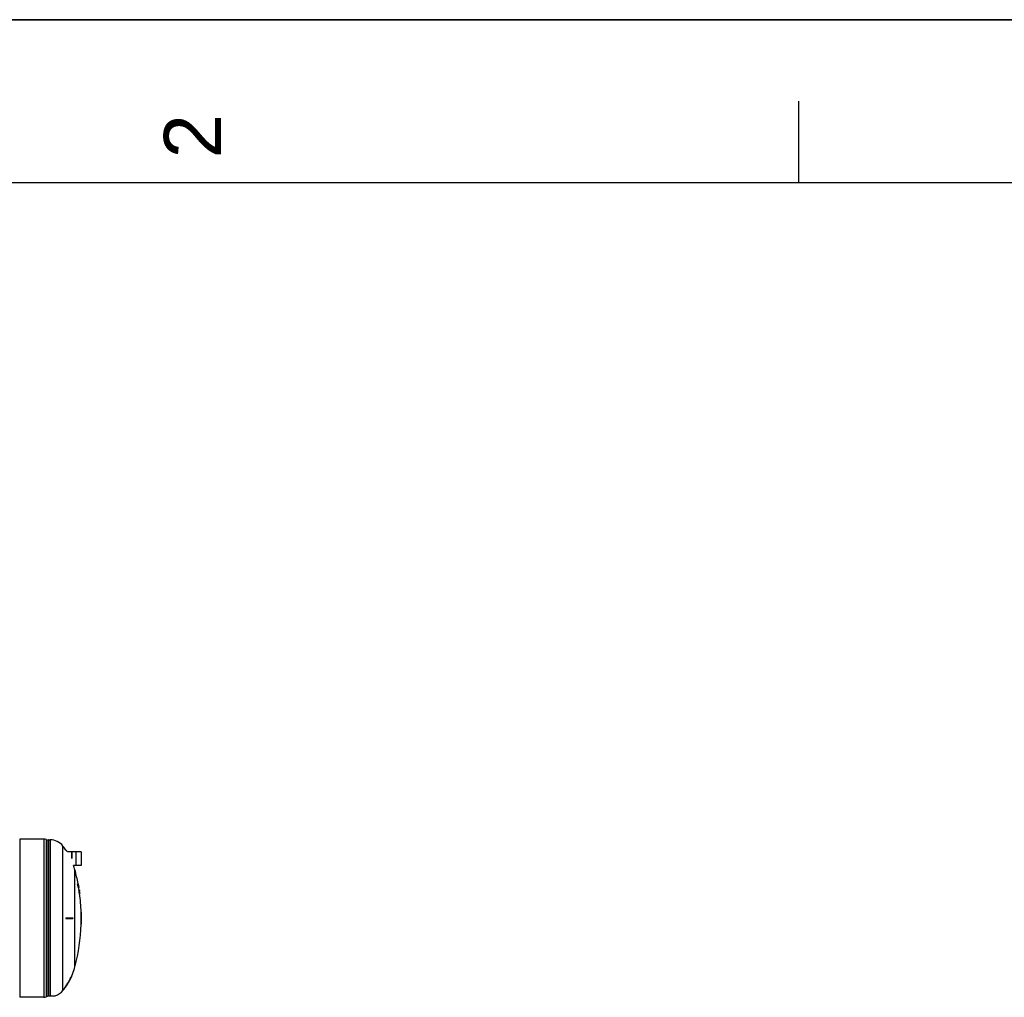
# Model space of a CAD drawing. Header units: millimetres. Extents: x 0 to 297, y 0 to 210.
# Tile 285 of 401: x 175 to 235, y 150 to 210. Entities that reach past the tile are written whole.
import ezdxf

# ---------------------------------------------------------------- set-up
doc = ezdxf.new("R2010")
doc.units = ezdxf.units.MM
doc.header["$LTSCALE"] = 16.335
doc.layers.get('0').update_dxf_attribs({"linetype": 'CONTINUOUS'})
doc.layers.add('AXES_REF', color=7, linetype='CONTINUOUS')
doc.layers.add('SURFACES', color=7, linetype='CONTINUOUS')
doc.styles.add('TEXTSTYLE_2', font='arial.ttf')

# ---------------------------------------------------------------- blocks, each defined once
blk = doc.blocks.new('MARGEA4_BL0', base_point=(148.514, 105.014))
at = {"color": 7, "linetype": 'Continuous'}
for p, q in [((297.014, 210.014), (0.014, 210.014)), ((222.764, 205.014), (222.764, 200.014)), ((287.014, 200.014), (10.014, 200.014))]:
    blk.add_line(p, q, dxfattribs=at)
at = {"color": 5, "linetype": 'Continuous', "style": 'TEXTSTYLE_2', "oblique": 0.00002}
blk.add_text('2', height=3.5, rotation=90, dxfattribs=at).set_placement((187.389, 201.514))

msp = doc.modelspace()

# ---------------------------------------------------------------- linework, layer by layer
at = {"color": 7, "linetype": 'Continuous'}
for p, q in [((0, 210), (297, 210)), ((176.539, 159.804), (175.053, 159.804)), ((175.053, 159.804), (175.053, 150.109)), ((176.674, 159.773), (176.674, 150.14)), ((176.796, 150.171), (176.796, 159.741)), ((177.885, 159.131), (177.903, 159.131)), ((177.885, 159.131), (177.891, 159.123)), ((177.885, 159.131), (177.891, 159.123)), ((177.907, 159.125), (177.903, 159.131)), ((177.907, 159.125), (177.903, 159.131)), ((178.233, 159.033), (178.243, 159.033)), ((178.233, 159.033), (178.233, 158.605)), ((178.243, 159.033), (178.243, 158.605)), ((178.508, 159.033), (178.518, 159.033)), ((178.508, 158.178), (178.508, 159.033)), ((178.518, 158.178), (178.518, 159.033)), ((178.826, 159.02), (178.826, 158.19)), ((178.508, 158.178), (178.518, 158.178)), ((178.601, 157.069), (178.616, 157.069)), ((178.601, 157.064), (178.601, 157.069)), ((178.601, 157.064), (178.616, 157.064)), ((178.601, 157.055), (178.601, 157.064)), ((178.601, 157.055), (178.616, 157.055)), ((178.603, 157.035), (178.601, 157.055)), ((178.603, 157.035), (178.618, 157.035)), ((178.606, 157.016), (178.603, 157.035)), ((178.606, 157.016), (178.621, 157.016)), ((178.61, 156.997), (178.625, 156.997)), ((178.613, 156.978), (178.61, 156.997)), ((178.613, 156.978), (178.629, 156.978)), ((178.618, 156.959), (178.613, 156.978)), ((178.616, 157.064), (178.616, 157.069)), ((178.616, 157.055), (178.616, 157.064)), ((178.618, 157.039), (178.616, 157.055)), ((178.618, 157.069), (178.629, 157.069)), ((178.618, 157.069), (178.62, 157.064)), ((178.618, 157.035), (178.618, 157.039)), ((178.621, 157.016), (178.618, 157.035)), ((178.618, 156.959), (178.634, 156.959)), ((178.621, 156.949), (178.618, 156.959)), ((178.62, 157.064), (178.629, 157.064)), ((178.62, 157.064), (178.624, 157.05)), ((178.622, 157.04), (178.621, 157.035)), ((178.621, 157.035), (178.622, 157.026)), ((178.621, 156.949), (178.637, 156.949)), ((178.624, 156.945), (178.621, 156.949)), ((178.624, 157.04), (178.622, 157.04)), ((178.622, 157.035), (178.625, 157.035)), ((178.622, 157.026), (178.628, 157.026)), ((178.622, 157.026), (178.624, 157.012)), ((178.624, 157.055), (178.63, 157.055)), ((178.624, 157.05), (178.629, 157.031)), ((178.625, 157.035), (178.624, 157.04)), ((178.624, 157.016), (178.63, 157.016)), ((178.624, 156.945), (178.639, 156.945)), ((178.628, 157.026), (178.625, 157.035)), ((178.629, 156.978), (178.625, 156.997)), ((178.625, 156.906), (178.64, 156.906)), ((178.628, 156.887), (178.625, 156.906)), ((178.626, 157.002), (178.629, 156.988)), ((178.626, 156.997), (178.639, 156.997)), ((178.628, 156.94), (178.626, 156.945)), ((178.63, 157.016), (178.628, 157.026)), ((178.628, 156.94), (178.643, 156.94)), ((178.63, 156.93), (178.628, 156.94)), ((178.628, 156.887), (178.644, 156.887)), ((178.633, 156.863), (178.628, 156.887)), ((178.629, 157.064), (178.629, 157.069)), ((178.63, 157.055), (178.629, 157.064)), ((178.629, 157.035), (178.633, 157.035)), ((178.629, 157.031), (178.632, 157.016)), ((178.629, 156.988), (178.632, 156.978)), ((178.634, 156.959), (178.629, 156.978)), ((178.633, 157.035), (178.63, 157.055)), ((178.63, 156.93), (178.646, 156.93)), ((178.633, 156.916), (178.63, 156.93)), ((178.631, 157.069), (178.645, 157.069)), ((178.631, 157.069), (178.632, 157.065)), ((178.632, 157.065), (178.633, 157.064)), ((178.632, 157.016), (178.636, 157.016)), ((178.632, 156.978), (178.643, 156.978)), ((178.632, 156.978), (178.634, 156.973)), ((178.633, 157.064), (178.636, 157.05)), ((178.636, 157.016), (178.633, 157.035)), ((178.633, 156.916), (178.649, 156.916)), ((178.633, 156.863), (178.649, 156.863)), ((178.638, 156.849), (178.633, 156.863)), ((178.634, 156.973), (178.636, 156.973)), ((178.637, 156.949), (178.634, 156.959)), ((178.636, 157.04), (178.635, 157.04)), ((178.635, 157.04), (178.635, 157.035)), ((178.635, 157.035), (178.636, 157.026)), ((178.636, 157.05), (178.64, 157.031)), ((178.636, 157.045), (178.64, 157.045)), ((178.638, 157.035), (178.636, 157.04)), ((178.636, 157.035), (178.638, 157.035)), ((178.636, 157.026), (178.64, 157.026)), ((178.636, 157.026), (178.638, 157.012)), ((178.636, 156.973), (178.638, 156.968)), ((178.639, 156.945), (178.637, 156.949)), ((178.64, 157.026), (178.638, 157.035)), ((178.638, 157.016), (178.642, 157.016)), ((178.638, 156.968), (178.641, 156.959)), ((178.638, 156.849), (178.653, 156.849)), ((178.64, 156.844), (178.638, 156.849)), ((178.643, 156.978), (178.639, 156.997)), ((178.64, 157.031), (178.641, 157.028)), ((178.642, 157.016), (178.64, 157.026)), ((178.64, 157.002), (178.643, 156.988)), ((178.644, 156.887), (178.64, 156.906)), ((178.64, 156.844), (178.656, 156.844)), ((178.643, 157.045), (178.641, 157.045)), ((178.641, 156.959), (178.647, 156.959)), ((178.641, 156.959), (178.646, 156.94)), ((178.643, 156.94), (178.641, 156.945)), ((178.642, 157.064), (178.646, 157.064)), ((178.642, 156.906), (178.645, 156.892)), ((178.642, 156.901), (178.651, 156.901)), ((178.643, 157.055), (178.647, 157.055)), ((178.643, 156.988), (178.645, 156.978)), ((178.647, 156.959), (178.643, 156.978)), ((178.643, 156.949), (178.65, 156.949)), ((178.646, 156.93), (178.643, 156.94)), ((178.646, 157.045), (178.644, 157.045)), ((178.649, 156.863), (178.644, 156.887)), ((178.645, 157.068), (178.645, 157.069)), ((178.646, 157.064), (178.645, 157.068)), ((178.645, 156.978), (178.647, 156.973)), ((178.645, 156.892), (178.648, 156.877)), ((178.645, 156.887), (178.653, 156.887)), ((178.647, 157.055), (178.646, 157.064)), ((178.646, 157.035), (178.651, 157.035)), ((178.646, 156.945), (178.652, 156.945)), ((178.646, 156.94), (178.655, 156.94)), ((178.646, 156.94), (178.65, 156.921)), ((178.649, 156.916), (178.646, 156.93)), ((178.651, 157.035), (178.647, 157.055)), ((178.647, 156.973), (178.648, 156.973)), ((178.65, 156.949), (178.647, 156.959)), ((178.648, 156.973), (178.65, 156.969)), ((178.648, 156.93), (178.658, 156.93)), ((178.648, 156.877), (178.654, 156.877)), ((178.648, 156.877), (178.651, 156.873)), ((178.649, 157.016), (178.654, 157.016)), ((178.653, 156.849), (178.649, 156.863)), ((178.65, 156.969), (178.65, 156.968)), ((178.65, 156.968), (178.653, 156.959)), ((178.652, 156.945), (178.65, 156.949)), ((178.65, 156.916), (178.661, 156.916)), ((178.654, 157.016), (178.651, 157.035)), ((178.653, 156.887), (178.651, 156.901)), ((178.651, 156.873), (178.653, 156.873)), ((178.652, 156.906), (178.654, 156.906)), ((178.653, 156.959), (178.657, 156.94)), ((178.655, 156.94), (178.653, 156.945)), ((178.654, 156.877), (178.653, 156.887)), ((178.653, 156.873), (178.654, 156.877)), ((178.655, 156.844), (178.653, 156.849)), ((178.658, 156.992), (178.654, 157.016)), ((178.654, 156.992), (178.658, 156.992)), ((178.658, 156.887), (178.654, 156.906)), ((178.654, 156.897), (178.656, 156.877)), ((178.654, 156.887), (178.658, 156.887)), ((178.658, 156.93), (178.655, 156.94)), ((178.656, 156.906), (178.656, 156.906)), ((178.656, 156.906), (178.659, 156.892)), ((178.656, 156.901), (178.663, 156.901)), ((178.656, 156.877), (178.658, 156.858)), ((178.657, 156.94), (178.661, 156.921)), ((178.661, 156.916), (178.658, 156.93)), ((178.663, 156.863), (178.658, 156.887)), ((178.658, 156.863), (178.663, 156.863)), ((178.658, 156.858), (178.659, 156.849)), ((178.658, 156.849), (178.667, 156.849)), ((178.659, 156.849), (178.658, 156.845)), ((178.658, 156.845), (178.658, 156.844)), ((178.658, 156.844), (178.669, 156.844)), ((178.659, 156.892), (178.662, 156.877)), ((178.659, 156.887), (178.665, 156.887)), ((178.661, 156.949), (178.664, 156.949)), ((178.662, 156.877), (178.666, 156.877)), ((178.662, 156.877), (178.664, 156.873)), ((178.665, 156.887), (178.663, 156.901)), ((178.667, 156.849), (178.663, 156.863)), ((178.664, 156.873), (178.666, 156.873)), ((178.664, 156.873), (178.664, 156.873)), ((178.665, 156.925), (178.669, 156.925)), ((178.665, 156.897), (178.668, 156.877)), ((178.666, 156.877), (178.665, 156.887)), ((178.666, 156.921), (178.671, 156.921)), ((178.666, 156.873), (178.666, 156.877)), ((178.667, 156.848), (178.667, 156.849)), ((178.669, 156.844), (178.667, 156.848)), ((178.668, 156.877), (178.67, 156.858)), ((178.67, 156.897), (178.675, 156.897)), ((178.67, 156.858), (178.671, 156.849)), ((178.675, 156.897), (178.671, 156.921)), ((178.671, 156.849), (178.671, 156.845)), ((178.671, 156.845), (178.671, 156.844)), ((178.671, 156.844), (178.678, 156.844)), ((178.674, 156.877), (178.679, 156.877)), ((178.679, 156.877), (178.675, 156.897)), ((178.677, 156.858), (178.682, 156.858)), ((178.682, 156.858), (178.679, 156.877)), ((178.679, 156.849), (178.684, 156.849)), ((178.679, 156.844), (178.685, 156.844)), ((178.684, 156.849), (178.682, 156.858)), ((178.684, 156.848), (178.684, 156.849)), ((178.685, 156.844), (178.684, 156.848)), ((178.681, 156.694), (178.703, 156.694)), ((178.707, 156.665), (178.702, 156.665)), ((178.706, 156.694), (178.709, 156.694)), ((178.707, 156.694), (178.708, 156.69)), ((178.708, 156.69), (178.708, 156.689)), ((178.708, 156.689), (178.71, 156.675)), ((178.711, 156.677), (178.709, 156.694)), ((178.711, 156.665), (178.709, 156.665)), ((178.709, 156.66), (178.712, 156.66)), ((178.71, 156.675), (178.713, 156.659)), ((178.713, 156.666), (178.711, 156.677)), ((178.712, 156.66), (178.711, 156.665)), ((178.711, 156.651), (178.714, 156.651)), ((178.711, 156.603), (178.716, 156.603)), ((178.714, 156.651), (178.712, 156.66)), ((178.713, 156.637), (178.716, 156.637)), ((178.713, 156.469), (178.728, 156.469)), ((178.716, 156.637), (178.714, 156.651)), ((178.715, 156.627), (178.717, 156.627)), ((178.72, 156.574), (178.715, 156.574)), ((178.716, 156.613), (178.719, 156.613)), ((178.719, 156.613), (178.717, 156.627)), ((178.721, 156.603), (178.719, 156.613)), ((178.719, 156.603), (178.721, 156.603)), ((178.719, 156.598), (178.721, 156.598)), ((178.721, 156.598), (178.721, 156.603)), ((178.723, 156.592), (178.723, 156.589)), ((178.723, 156.589), (178.723, 156.585)), ((178.723, 156.585), (178.724, 156.584)), ((178.725, 156.57), (178.723, 156.57)), ((178.723, 156.565), (178.726, 156.565)), ((178.724, 156.584), (178.724, 156.579)), ((178.724, 156.579), (178.725, 156.573)), ((178.726, 156.565), (178.725, 156.57)), ((178.725, 156.555), (178.728, 156.555)), ((178.728, 156.555), (178.726, 156.565)), ((178.727, 156.541), (178.73, 156.541)), ((178.73, 156.541), (178.728, 156.555)), ((178.729, 156.526), (178.732, 156.526)), ((178.729, 156.469), (178.736, 156.469)), ((178.731, 156.512), (178.734, 156.512)), ((178.734, 156.512), (178.732, 156.526)), ((178.733, 156.502), (178.735, 156.502)), ((178.733, 156.498), (178.735, 156.498)), ((178.735, 156.502), (178.734, 156.512)), ((178.735, 156.498), (178.735, 156.502)), ((178.737, 156.491), (178.737, 156.488)), ((178.737, 156.488), (178.739, 156.474)), ((178.737, 156.469), (178.741, 156.469)), ((178.739, 156.474), (178.739, 156.469)), ((178.739, 156.469), (178.739, 156.469)), ((178.82, 155.331), (178.835, 155.331)), ((177.885, 154.981), (178.3, 154.981)), ((177.885, 154.981), (177.885, 154.956)), ((177.885, 154.956), (177.885, 154.931)), ((177.885, 154.931), (178.3, 154.931)), ((177.903, 154.954), (177.903, 154.981)), ((177.903, 154.931), (177.903, 154.954)), ((178.3, 154.981), (178.3, 154.959)), ((178.82, 154.981), (178.841, 154.981)), ((178.82, 154.931), (178.841, 154.931)), ((178.82, 154.581), (178.835, 154.581)), ((178.284, 151.531), (178.3, 151.531)), ((178.298, 151.526), (178.3, 151.531)), ((178.298, 151.526), (178.3, 151.531)), ((177.891, 150.79), (177.885, 150.781)), ((177.891, 150.79), (177.885, 150.781)), ((177.885, 150.781), (177.903, 150.781)), ((177.903, 150.781), (177.907, 150.788)), ((177.903, 150.781), (177.907, 150.787)), ((176.539, 150.109), (175.053, 150.109)), ((176.796, 150.206), (177.233, 150.206))]:
    msp.add_line(p, q, dxfattribs=at)
at = {"color": 9, "linetype": 'Continuous'}
for p, q in [((176.539, 159.804), (176.539, 150.109)), ((176.821, 159.756), (176.821, 150.206)), ((176.921, 159.756), (176.921, 150.206)), ((178.823, 159.023), (178.823, 158.188))]:
    msp.add_line(p, q, dxfattribs=at)
at = {"color": 7, "linetype": 'Continuous'}
msp.add_lwpolyline([(178.3, 154.959), (178.3, 154.937), (178.3, 154.931)], dxfattribs=at)
for centre, radius, start, end in [((176.539, 159.491), 0.313, 64.24532, 90), ((176.796, 159.991), 0.25, 240.94711, 270), ((176.821, 159.731), 0.025, 90, 181.39633), ((174.572, 156.89), 4.015, 32.18023, 33.83892), ((178.823, 159.02), 0.0025, 0, 90), ((178.823, 158.19), 0.0025, 270, 360), ((167.326, 154.956), 11.467, 10.25117, 10.34842), ((167.326, 154.956), 11.482, 10.23759, 10.33471), ((167.326, 154.956), 11.484, 10.25997, 10.30852), ((167.326, 154.956), 11.476, 9.7817, 9.83021), ((167.326, 154.956), 11.506, 10.45861, 10.57984), ((167.326, 154.956), 11.496, 10.22493, 10.32192), ((167.326, 154.956), 11.498, 10.24775, 10.29624), ((167.326, 154.956), 11.511, 10.45327, 10.57445), ((167.326, 154.956), 11.508, 9.43974, 10.45605), ((167.326, 154.956), 11.491, 9.74456, 9.81723), ((167.326, 154.956), 11.493, 9.71882, 9.83991), ((167.326, 154.956), 11.514, 9.82166, 10.18451), ((167.326, 154.956), 11.503, 9.73459, 9.80718), ((167.326, 154.956), 11.512, 9.84736, 9.96829), ((167.326, 154.956), 11.487, 7.56612, 8.69981), ((167.326, 154.956), 11.502, 7.55619, 8.68837), ((167.326, 154.956), 11.509, 8.53859, 8.68321), ((167.326, 154.956), 11.51, 7.55094, 8.68233), ((167.326, 154.956), 11.513, 8.34252, 8.39068), ((167.326, 154.956), 11.508, 8.0814, 8.22587), ((167.326, 154.956), 11.515, 8.00641, 8.32386), ((167.326, 154.956), 11.513, 7.8372, 7.90935), ((167.326, 154.956), 11.515, 7.54793, 7.6984), ((167.326, 154.956), 11.5, 0.12456, 1.86868), ((167.326, 154.956), 11.515, 0.12439, 1.86624), ((167.326, 154.956), 11.494, 359.87538, 0.12462), ((167.326, 154.956), 11.5, 358.13132, 359.87544), ((167.326, 154.956), 11.509, 359.87554, 0.12446), ((167.326, 154.956), 11.515, 358.13376, 359.87561), ((174.562, 153.029), 4.011, 326.07258, 338.0853), ((174.571, 153.024), 4.017, 335.91256, 336.41979), ((174.572, 153.023), 4.015, 336.41966, 338.09946), ((174.572, 153.023), 4.015, 326.1611, 327.81971), ((174.571, 153.024), 4.017, 327.81959, 328.33783), ((174.571, 153.024), 4.016, 328.33776, 330.00211), ((174.574, 153.023), 4.013, 330.00226, 330.19485), ((174.573, 153.023), 4.015, 330.19494, 331.8647), ((174.572, 153.023), 4.015, 331.8647, 332.38062), ((174.573, 153.023), 4.015, 332.38062, 334.05219), ((174.574, 153.023), 4.013, 334.05228, 334.23204), ((174.571, 153.024), 4.016, 334.2322, 335.91263), ((176.539, 150.421), 0.313, 270, 295.75468), ((176.796, 149.921), 0.25, 90, 119.05289)]:
    msp.add_arc(centre, radius, start, end, dxfattribs=at)
at = {"layer": 'AXES_REF', "color": 7, "linetype": 'Continuous'}
for p, q in [((176.821, 159.756), (176.921, 159.756)), ((178.233, 159.023), (177.974, 159.023)), ((178.508, 159.023), (178.243, 159.023)), ((178.823, 159.023), (178.518, 159.023)), ((178.508, 158.188), (178.355, 158.188)), ((178.823, 158.188), (178.518, 158.188))]:
    msp.add_line(p, q, dxfattribs=at)
at = {"layer": 'AXES_REF', "color": 9, "linetype": 'Continuous'}
for p, q in [((177.704, 150.534), (177.704, 159.379)), ((178.437, 151.992), (178.437, 157.921))]:
    msp.add_line(p, q, dxfattribs=at)
at = {"layer": 'AXES_REF', "color": 7, "linetype": 'Continuous'}
for centre, radius, start, end in [((176.921, 158.756), 1, 38.48108, 90), ((174.572, 156.89), 4, 34.08638, 38.48108), ((174.572, 156.89), 4, 14.93744, 18.94444), ((167.326, 154.956), 11.5, 10.59677, 14.93744), ((167.326, 154.956), 11.5, 8.70021, 9.4461), ((167.326, 154.956), 11.5, 1.86867, 7.55544), ((167.326, 154.956), 11.5, 345.06256, 358.13133), ((174.572, 153.023), 4, 338.10282, 345.06256), ((176.921, 151.156), 1, 288.19487, 321.51892), ((174.572, 153.023), 4, 321.51892, 325.91362)]:
    msp.add_arc(centre, radius, start, end, dxfattribs=at)
at = {"layer": 'SURFACES', "color": 7, "linetype": 'Continuous'}
msp.add_arc((167.326, 154.956), 11.515, 359.87561, 0.12473, dxfattribs=at)

# ---------------------------------------------------------------- block references
at = {"color": 2, "linetype": 'Continuous'}
msp.add_blockref('MARGEA4_BL0', (148.514, 105.014), dxfattribs=at)

doc.saveas('drawing.dxf')
